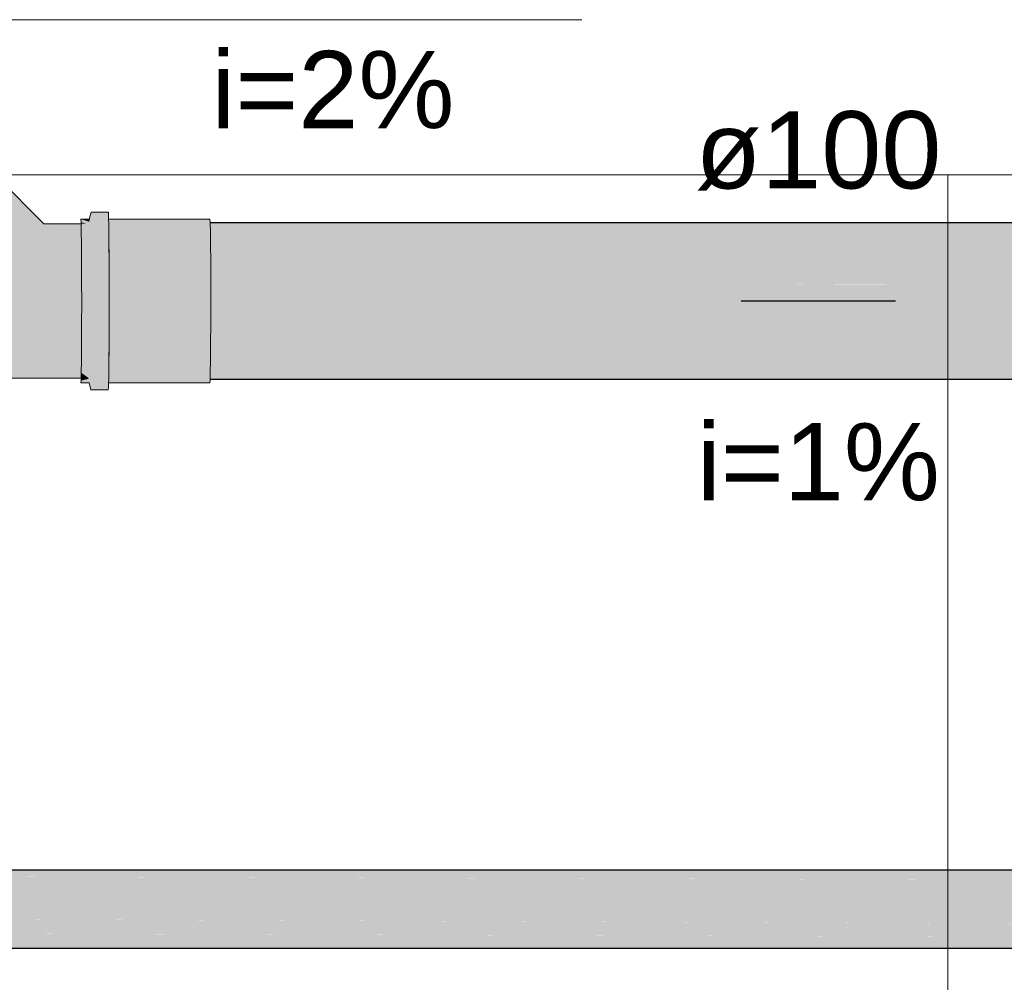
# Model space of a CAD drawing. Header units: millimetres. Extents: x 321 to 585, y -277 to 9.
# Tile 282 of 656: x 480.86 to 483.41, y -197.78 to -195.29. Entities that reach past the tile are written whole.
import ezdxf

# ---------------------------------------------------------------- set-up
doc = ezdxf.new("R2010")
doc.units = ezdxf.units.MM
doc.header["$MEASUREMENT"] = 0
doc.linetypes.add('NULL', pattern=[0])
for name, color, linetype, lineweight in [('CV-Condutos', 1, 'Continuous', 25), ('IFC-Elemento de mobília-Contorno', 152, 'Continuous', 5), ('IFC-Viga-Contorno', 66, 'Continuous', 5), ('TQ-Condutos', 3, 'Continuous', 25), ('TQ-Conexões', 9, 'Continuous', 18), ('TQ-Sentido conduto', 9, 'Continuous', 30), ('TQ-Textos conduto', 7, 'Continuous', 9)]:
    doc.layers.add(name, color=color, linetype=linetype, lineweight=lineweight)
doc.styles.add('Arial', font='arial.ttf')

msp = doc.modelspace()

# ---------------------------------------------------------------- hatches: boundary and pattern name
at = {"layer": 'CV-Condutos', "linetype": 'Continuous'}
for points in [[(488.8771, -197.4875), (479.5433, -197.4875), (488.8771, -197.5005), (488.8771, -197.4927)], [(488.8771, -197.5005), (479.5552, -197.4875), (479.5552, -197.5005)], [(488.8771, -197.5005), (479.5433, -197.5005), (488.8771, -197.5288), (488.8771, -197.5117)], [(488.8771, -197.5288), (479.5552, -197.5006), (479.5551, -197.5288)], [(488.8771, -197.5288), (479.5433, -197.5288), (488.8771, -197.5673), (488.8771, -197.544)], [(488.8771, -197.5673), (479.5551, -197.5288), (479.5551, -197.5673)], [(488.8771, -197.5839), (488.8771, -197.5673), (479.5433, -197.5673), (488.8771, -197.6094)], [(488.8771, -197.6094), (479.5551, -197.5673), (479.555, -197.6094)], [(488.8771, -197.6247), (488.8771, -197.6094), (479.5433, -197.6094), (488.8771, -197.6479)], [(479.555, -197.6479), (488.8771, -197.6479), (479.555, -197.6095), (479.5433, -197.6479)], [(488.8771, -197.6591), (488.8771, -197.6479), (479.5433, -197.6479), (488.8771, -197.6762)], [(488.8771, -197.6762), (479.555, -197.648), (479.5549, -197.6762)], [(488.8771, -197.6813), (488.8771, -197.6762), (479.5433, -197.6762), (488.8771, -197.6892)], [(488.8771, -197.6892), (479.5549, -197.6762), (479.5549, -197.6892)]]:
    msp.add_hatch(color=11, dxfattribs=at).paths.add_polyline_path(points)
at = {"layer": 'TQ-Condutos', "linetype": 'Continuous'}
for points in [[(485.2108, -195.8374), (481.3504, -195.813), (481.1895, -195.838), (481.3509, -195.838)], [(481.3503, -195.8119), (481.3504, -195.813), (485.1808, -195.8373), (485.1802, -195.8119)], [(481.3509, -195.838), (485.1807, -195.838), (485.1807, -195.8374)], [(481.3509, -195.838), (481.3509, -195.8403), (485.1814, -195.8929), (485.1807, -195.838)], [(485.1813, -195.8929), (481.3509, -195.8403), (481.1901, -195.8946), (481.3516, -195.8946), (485.1813, -195.8939)], [(481.352, -195.9717), (485.1816, -195.9708), (485.1816, -195.9694), (481.3515, -195.8976), (481.1905, -195.9718), (481.352, -195.9717), (481.3518, -195.9717)], [(481.3515, -195.8976), (485.1818, -195.9694), (485.1813, -195.8946), (481.3514, -195.8946)], [(481.3516, -195.8946), (485.1813, -195.8946), (485.1813, -195.8939)], [(485.1816, -196.0537), (481.3519, -195.9751), (481.1905, -196.0563), (481.3518, -196.0562)], [(481.3518, -195.9717), (481.3518, -195.9717), (481.352, -195.9717)], [(481.3518, -195.9751), (485.1816, -196.0537), (485.1817, -195.9718), (481.3518, -195.9718)], [(481.352, -195.9718), (485.1816, -195.9718), (485.1816, -195.9708)], [(485.1813, -196.1311), (481.352, -196.0593), (481.1901, -196.1335), (481.3514, -196.1334)], [(485.1816, -196.0537), (481.3519, -196.0562), (481.3518, -196.0562), (481.3519, -196.0562)], [(481.3518, -196.0562), (485.1816, -196.0552), (485.1816, -196.0537)], [(485.1816, -196.0552), (481.3519, -196.0562), (481.3518, -196.0563), (481.3519, -196.0563)], [(481.3518, -196.0563), (485.1816, -196.0563), (485.1816, -196.0552)], [(481.3519, -196.0562), (481.3518, -196.0562), (481.3518, -196.0563)], [(481.3519, -196.0562), (481.3518, -196.0562), (481.3518, -196.0562)], [(481.3518, -196.0593), (485.1813, -196.1311), (485.1819, -196.0563), (481.3518, -196.0563)], [(485.1807, -196.1883), (481.3516, -196.1357), (481.1895, -196.19), (481.3509, -196.1899)], [(481.3514, -196.1334), (485.1813, -196.1325), (485.1813, -196.1311)], [(481.3514, -196.1335), (485.1813, -196.1335), (485.1813, -196.1325)], [(481.3514, -196.1357), (485.1807, -196.1883), (485.1815, -196.1335), (481.3514, -196.1335)], [(481.3517, -196.1334), (481.3515, -196.1334), (481.3515, -196.1334)], [(481.3517, -196.1334), (481.3517, -196.1334), (481.3515, -196.1334)], [(485.1813, -196.1311), (481.3517, -196.1334), (481.3517, -196.1334)], [(485.1802, -196.2153), (481.351, -196.191), (481.1887, -196.2161), (481.3503, -196.2161)], [(481.3508, -196.191), (485.1802, -196.2153), (485.1808, -196.19), (481.3509, -196.19)], [(481.3509, -196.19), (485.1807, -196.1893), (485.1807, -196.1883)], [(481.3509, -196.19), (485.1807, -196.19), (485.1807, -196.1893)], [(481.351, -196.1899), (481.3509, -196.1899), (481.3509, -196.19)], [(481.351, -196.19), (481.351, -196.1899), (481.3509, -196.19)], [(485.1807, -196.1883), (481.351, -196.1899), (481.351, -196.19)], [(481.3503, -196.2161), (485.1802, -196.2161), (485.1802, -196.2153)]]:
    msp.add_hatch(color=73, dxfattribs=at).paths.add_polyline_path(points)
at = {"layer": 'TQ-Conexões', "linetype": 'Continuous'}
for points in [[(480.9787, -195.8141), (480.9225, -195.8164), (480.9161, -195.8167), (480.9229, -195.8168), (480.9161, -195.8167), (480.9136, -195.8141), (480.9135, -195.8141), (480.9136, -195.8141), (480.7736, -195.6675), (480.7714, -195.6704), (480.9071, -195.8141), (480.9121, -195.8193), (480.9251, -195.819), (480.979, -195.818), (480.9121, -195.8193), (480.7714, -195.6704), (480.7736, -195.6675), (480.7755, -195.6581), (480.7103, -195.5929), (480.7103, -195.593), (480.7077, -195.5958), (480.7734, -195.6608), (480.707, -195.5951), (480.7713, -195.6635), (480.6997, -195.6033), (480.7648, -195.6704), (480.7646, -195.6779), (480.7648, -195.6704), (480.6997, -195.6033), (480.7584, -195.6774), (480.6878, -195.6159), (480.7483, -195.6878), (480.7535, -195.6896), (480.7483, -195.6878), (480.6721, -195.632), (480.7259, -195.7108), (480.7383, -195.6982), (480.7259, -195.7108), (480.7391, -195.7046), (480.8876, -195.8302), (480.8998, -195.8247), (480.8876, -195.8302), (480.7391, -195.7046), (480.7259, -195.7108), (480.6538, -195.6506), (480.7135, -195.7234), (480.6341, -195.6705), (480.687, -195.7499), (480.7002, -195.7366), (480.687, -195.7499), (480.7038, -195.7402), (480.7221, -195.7218), (480.7038, -195.7402), (480.687, -195.7499), (480.6143, -195.6902), (480.6744, -195.7622), (480.6855, -195.7584), (480.6744, -195.7622), (480.5957, -195.7084), (480.6516, -195.7845), (480.6619, -195.7746), (480.6516, -195.7845), (480.5797, -195.7238), (480.6413, -195.7944), (480.5674, -195.7355), (480.6278, -195.807), (480.6345, -195.8007), (480.6278, -195.807), (480.6348, -195.807), (480.6421, -195.8004), (480.6535, -195.7896), (480.6683, -195.7752), (480.6609, -195.7824), (480.6535, -195.7896), (480.7047, -195.8308), (480.7239, -195.8347), (480.7652, -195.8406), (480.7239, -195.8347), (480.7047, -195.8308), (480.6535, -195.7896), (480.6478, -195.795), (480.6449, -195.7977), (480.6774, -195.8248), (480.6855, -195.8269), (480.6774, -195.8248), (480.6449, -195.7977), (480.6421, -195.8004), (480.6403, -195.802), (480.6384, -195.8037), (480.6366, -195.8053), (480.6357, -195.8062), (480.6472, -195.817), (480.631, -195.8179), (480.6294, -195.818), (480.6311, -195.818), (480.6294, -195.818), (480.6295, -195.819), (480.6315, -195.8188), (480.6491, -195.8176), (480.6315, -195.8188), (480.6295, -195.819), (480.6296, -195.8199), (480.6315, -195.8189), (480.6511, -195.8182), (480.6315, -195.8189), (480.6319, -195.8197), (480.632, -195.8198), (480.6531, -195.8188), (480.632, -195.8198), (480.6328, -195.8215), (480.632, -195.8198), (480.6319, -195.8197), (480.6315, -195.8189), (480.6296, -195.8199), (480.6297, -195.8219), (480.6329, -195.8218), (480.6612, -195.8208), (480.6329, -195.8218), (480.6297, -195.8219), (480.633, -195.822), (480.6297, -195.8219), (480.6298, -195.8271), (480.6352, -195.8266), (480.6693, -195.8228), (480.6298, -195.8271), (480.6299, -195.8324), (480.6302, -195.8429), (480.8082, -195.8429), (480.8505, -195.8396), (480.8691, -195.8348), (480.8505, -195.8396), (480.8082, -195.8429), (480.6302, -195.8429), (480.6304, -195.8592), (480.6306, -195.8754), (480.6307, -195.8965), (480.6309, -195.9175), (480.6252, -195.9418), (480.631, -195.9418), (480.6253, -195.9661), (480.6311, -195.9661), (480.6311, -195.9921), (480.6311, -196.018), (480.6311, -196.0438), (480.6311, -196.0696), (480.6252, -196.0936), (480.631, -196.0936), (480.6251, -196.1175), (480.6308, -196.1175), (480.6307, -196.1379), (480.6305, -196.1582), (480.6303, -196.1737), (480.9796, -196.1892), (481.0168, -196.1892), (481.0168, -196.1864), (481.0169, -196.1836), (481.017, -196.1786), (481.0172, -196.1582), (480.9801, -196.1582), (481.0172, -196.1582), (481.0172, -196.1545), (481.0172, -196.1508), (481.0173, -196.1443), (481.0175, -196.1175), (480.9804, -196.1175), (481.0175, -196.1175), (481.0177, -196.0783), (481.0177, -196.074), (481.0177, -196.0696), (480.9806, -196.0696), (481.0177, -196.0696), (481.0177, -196.0613), (481.0177, -196.0274), (481.0178, -196.0227), (481.0178, -196.018), (480.9807, -196.018), (481.0178, -196.018), (481.0178, -196.0097), (481.0177, -195.9756), (481.0177, -195.9708), (481.0177, -195.9661), (480.9806, -195.9661), (481.0177, -195.9661), (481.0176, -195.9263), (481.0175, -195.9219), (481.0175, -195.9175), (480.9804, -195.9175), (481.0175, -195.9175), (481.0175, -195.9107), (481.0173, -195.8831), (481.0173, -195.8793), (481.0172, -195.8754), (480.9801, -195.8754), (481.0173, -195.8754), (481.0169, -195.8488), (480.9797, -195.8429), (481.0169, -195.8488), (481.0169, -195.8458), (481.0169, -195.8429), (481.0168, -195.8343), (480.9795, -195.8324), (481.0168, -195.8343), (481.0166, -195.8257), (480.9792, -195.8219), (481.0166, -195.8257), (481.0165, -195.8238), (481.0165, -195.8219), (481.0164, -195.8187), (481.0164, -195.8155), (481.0163, -195.8149), (481.0163, -195.8141)], [(480.9201, -195.8141), (480.7736, -195.6675), (480.9161, -195.8167), (480.9787, -195.8141)], [(481.0423, -196.2376), (481.0427, -196.2315), (481.0873, -196.2155), (481.0878, -196.2153), (481.0873, -196.2153), (481.043, -196.214), (481.0878, -196.2153), (481.0687, -196.214), (481.0873, -196.2153), (481.0874, -196.2151), (481.0875, -196.2151), (481.0875, -196.2147), (481.0875, -196.214), (481.0875, -196.2138), (481.0874, -196.214), (481.0852, -196.214), (481.043, -196.2122), (481.0395, -196.214), (481.043, -196.2122), (481.0852, -196.214), (481.0874, -196.214), (481.0875, -196.2138), (481.0874, -196.2138), (481.0434, -196.193), (481.0878, -196.214), (481.0883, -196.1797), (481.0887, -196.1329), (481.0436, -196.1629), (481.0887, -196.1329), (481.0889, -196.0779), (481.089, -196.0186), (481.0442, -196.0584), (481.044, -196.0956), (481.0439, -196.1329), (481.044, -196.0956), (481.0442, -196.0584), (481.089, -196.0186), (481.0889, -195.959), (481.0442, -195.9786), (481.0442, -196.0185), (481.0392, -196.055), (481.0389, -196.1238), (481.0385, -196.1793), (481.0389, -196.1238), (481.0392, -196.055), (481.0442, -196.0185), (481.0442, -195.9786), (481.0889, -195.959), (481.0887, -195.9031), (481.0441, -195.9409), (481.0392, -195.9814), (481.0441, -195.9409), (481.0887, -195.9031), (481.0884, -195.8548), (481.0437, -195.872), (481.0439, -195.9031), (481.0437, -195.872), (481.039, -195.9116), (481.0437, -195.872), (481.0884, -195.8548), (481.0879, -195.8173), (481.0434, -195.841), (481.0879, -195.8173), (481.043, -195.8141), (481.0431, -195.8203), (481.0385, -195.8542), (481.0431, -195.8203), (481.043, -195.8141), (481.0875, -195.8173), (481.0879, -195.8173), (481.0875, -195.8172), (481.0878, -195.8173), (481.0879, -195.8173), (481.0878, -195.8141), (481.0876, -195.814), (481.0876, -195.8141), (481.0876, -195.814), (481.0874, -195.8141), (481.0795, -195.8141), (481.0427, -195.7997), (481.0385, -195.8141), (481.0421, -195.8019), (481.0427, -195.7997), (481.0415, -195.8019), (481.0427, -195.7997), (481.0874, -195.7933), (481.0868, -195.7843), (481.042, -195.7843), (481.0388, -195.8019), (481.0375, -195.809), (481.0354, -195.8083), (481.0352, -195.8091), (481.0354, -195.8083), (481.0157, -195.8019), (481.0162, -195.8102), (481.034, -195.8134), (481.0162, -195.8102), (481.0304, -195.8141), (481.0338, -195.8141), (481.0378, -195.8141), (481.0338, -195.8141), (481.0304, -195.8141), (481.0336, -195.8149), (481.0379, -195.8161), (481.0304, -195.8141), (481.0163, -195.8141), (481.0167, -195.8324), (481.0172, -195.867), (481.0175, -195.9116), (481.0177, -195.9632), (481.0178, -196.0183), (481.0177, -196.073), (481.0175, -196.1238), (481.0171, -196.167), (481.0167, -196.1999), (481.0378, -196.214), (481.0167, -196.1999), (481.0366, -196.214), (481.0167, -196.214), (481.0378, -196.2148), (481.0161, -196.22), (481.0156, -196.2262), (481.0371, -196.2262), (481.0419, -196.2438), (481.0867, -196.2438), (481.0873, -196.2371), (481.0427, -196.2315)], [(481.0375, -195.809), (481.042, -195.7843), (481.0372, -195.8019), (481.0157, -195.8019)], [(481.0165, -195.8103), (481.0162, -195.8102), (481.0163, -195.8141), (481.0165, -195.8141), (481.0304, -195.8141)], [(481.0874, -195.7933), (481.0869, -195.7933), (481.0862, -195.7934), (481.0427, -195.7997), (481.0868, -195.8018), (481.0871, -195.8018), (481.087, -195.798), (481.0871, -195.8018), (481.0875, -195.8019)], [(481.0495, -195.8019), (481.0875, -195.8019), (481.0427, -195.7997), (481.0483, -195.8019), (481.0878, -195.8141)], [(481.0876, -195.814), (481.0483, -195.8019), (481.0795, -195.8141)], [(481.0871, -195.8019), (481.0868, -195.8019), (481.0495, -195.8019), (481.0874, -195.8139), (481.0873, -195.8102), (481.0874, -195.8139), (481.0876, -195.814), (481.0878, -195.8141), (481.0875, -195.8019)], [(481.0795, -195.8141), (481.0874, -195.8141), (481.0874, -195.814)], [(481.0868, -195.8019), (481.3503, -195.8102), (481.3497, -195.8019)], [(481.1887, -195.8117), (481.0873, -195.8102), (481.1079, -195.8119), (481.1887, -195.8119), (481.2056, -195.8119)], [(481.2056, -195.8119), (481.1079, -195.8119), (481.3504, -195.8141), (481.3503, -195.8119), (481.0873, -195.8102)], [(481.1886, -195.8102), (481.0873, -195.8102), (481.1886, -195.8109), (481.3503, -195.8119), (481.3503, -195.8102)], [(481.1887, -195.8126), (481.1079, -195.8119), (481.1332, -195.8141), (481.0874, -195.8141), (481.189, -195.8211), (481.1889, -195.8188), (481.1887, -195.8141), (481.1889, -195.8188), (481.189, -195.8211), (481.0878, -195.8324), (481.0882, -195.867), (481.0886, -195.9116), (481.1903, -195.9116), (481.1901, -195.8944), (481.1898, -195.867), (481.1901, -195.8944), (481.1903, -195.9116), (481.3516, -195.9116), (481.3512, -195.867), (481.1896, -195.8458), (481.1895, -195.838), (481.1893, -195.8324), (481.1897, -195.8458), (481.3512, -195.867), (481.3508, -195.8324), (481.3504, -195.8141)], [(481.0874, -195.814), (481.0874, -195.8141), (481.0876, -195.814)], [(481.3503, -195.8102), (481.0875, -195.8019), (481.0877, -195.8102)], [(481.1332, -195.8141), (481.0877, -195.8102), (481.0878, -195.8141)], [(481.189, -195.8211), (481.0878, -195.8141), (481.0882, -195.8324)], [(481.0882, -195.8324), (481.0879, -195.8173), (481.0881, -195.8324)], [(481.1897, -195.8458), (481.1895, -195.838), (481.1896, -195.8458)], [(481.1902, -195.9116), (481.0886, -195.9116), (481.0888, -195.9632), (481.0888, -196.0183), (481.1904, -195.9632), (481.1903, -195.9316), (481.1904, -195.9632), (481.0888, -196.0183), (481.1907, -196.0183), (481.1906, -195.997), (481.1907, -196.0183), (481.3518, -196.0183), (481.3518, -195.9632), (481.3516, -195.9116)], [(481.0885, -196.1238), (481.1902, -196.1238), (481.3515, -196.1238), (481.3517, -196.073), (481.3518, -196.0183), (481.1906, -196.0183), (481.1905, -196.0394), (481.1904, -196.073), (481.1902, -196.1042), (481.1904, -196.073), (481.1905, -196.0394), (481.1906, -196.0183), (481.0888, -196.0183), (481.0888, -196.073)], [(481.3502, -196.22), (481.3503, -196.2161), (481.3507, -196.1999), (481.3512, -196.167), (481.1902, -196.167), (481.1897, -196.167), (481.3512, -196.167), (481.3515, -196.1238), (481.1902, -196.1238), (481.19, -196.1405), (481.1902, -196.1238), (481.0885, -196.1238), (481.0882, -196.167), (481.1896, -196.1797), (481.1898, -196.1797), (481.1892, -196.1999), (481.189, -196.2061), (481.1892, -196.1999), (481.1895, -196.19), (481.1898, -196.1797), (481.1896, -196.1798), (481.0877, -196.1999), (481.1889, -196.2077), (481.2991, -196.2161)], [(481.1898, -196.1797), (481.0882, -196.167), (481.0877, -196.1999)], [(480.9786, -196.214), (481.0163, -196.2135), (481.0163, -196.2129), (481.0164, -196.212), (481.0164, -196.2082), (481.0165, -196.2065), (481.0165, -196.2047), (481.0169, -196.1892), (480.9796, -196.1892), (480.6463, -196.1744), (480.639, -196.1892), (480.6463, -196.1744), (480.6303, -196.1737), (480.6301, -196.1892), (480.6299, -196.1987), (480.6388, -196.1897), (480.63, -196.1986), (480.63, -196.1987), (480.6343, -196.1988), (480.9792, -196.2082), (480.6299, -196.1987), (480.6296, -196.2082), (480.6238, -196.2082), (480.6294, -196.2106), (480.6286, -196.2102), (480.6284, -196.2107), (480.6272, -196.213), (480.6268, -196.214), (480.6291, -196.214)], [(480.9786, -196.214), (481.0163, -196.214), (481.0163, -196.2135)], [(481.0164, -196.22), (481.0378, -196.2148), (481.0165, -196.214), (481.0163, -196.214), (481.0161, -196.22)], [(481.0179, -196.2007), (481.0167, -196.1999), (481.0163, -196.214)], [(481.0163, -196.214), (481.0165, -196.214), (481.0167, -196.214), (481.0366, -196.214), (481.0179, -196.2007), (481.0165, -196.2124)], [(481.0873, -196.2371), (481.0875, -196.2262), (481.0878, -196.2153), (481.0876, -196.2154), (481.0873, -196.2155), (481.0872, -196.22), (481.0872, -196.2213), (481.0871, -196.2262), (481.087, -196.2294), (481.0871, -196.2262), (481.0872, -196.2213), (481.0872, -196.22), (481.0867, -196.2262), (481.0857, -196.2366), (481.0868, -196.237), (481.0857, -196.2366), (481.0867, -196.2262), (481.0872, -196.22), (481.0873, -196.2155), (481.0575, -196.2262), (481.0427, -196.2315), (481.0857, -196.2369), (481.0868, -196.2371)], [(481.0867, -196.2262), (481.3497, -196.2262), (481.3502, -196.22)], [(481.3502, -196.22), (481.1887, -196.2163), (481.1798, -196.2161), (481.0873, -196.2161), (481.1886, -196.2176), (481.0872, -196.22), (481.1886, -196.22)], [(481.0878, -196.2153), (481.0874, -196.2151), (481.0873, -196.2153)], [(481.2991, -196.2161), (481.2714, -196.214), (481.1889, -196.2077), (481.089, -196.2), (481.0878, -196.214), (481.1887, -196.214), (481.0874, -196.214), (481.1887, -196.215), (481.0874, -196.214), (481.1798, -196.2161), (481.1887, -196.2161)], [(481.0878, -196.214), (481.0875, -196.2138), (481.0875, -196.214)], [(481.0875, -196.2151), (481.0878, -196.2153), (481.0878, -196.214), (481.0875, -196.214), (481.0875, -196.2147)], [(481.3502, -196.22), (481.0877, -196.22), (481.0875, -196.2262)], [(481.1886, -196.2176), (481.0878, -196.2161), (481.0877, -196.22)], [(481.0879, -196.214), (481.0878, -196.2141), (481.0878, -196.2141)], [(481.0879, -196.214), (481.0878, -196.2141), (481.0878, -196.2153)], [(481.1798, -196.2161), (481.0879, -196.214), (481.0878, -196.2161)], [(481.0879, -196.213), (481.0879, -196.2126), (481.089, -196.2), (481.0882, -196.1999), (481.088, -196.1999), (481.088, -196.2039), (481.088, -196.2047), (481.0879, -196.2095), (481.088, -196.2088), (481.0879, -196.2095), (481.0879, -196.2099), (481.0879, -196.2115)], [(481.3502, -196.22), (481.2991, -196.2161), (481.1798, -196.2161)]]:
    msp.add_hatch(color=93, dxfattribs=at).paths.add_polyline_path(points)
at = {"layer": 'TQ-Sentido conduto', "linetype": 'Continuous'}
msp.add_hatch(color=7, dxfattribs=at).paths.add_polyline_path([(483.1242, -196.014), (482.8827, -195.9493), (482.8827, -196.0787)])

# ---------------------------------------------------------------- linework, layer by layer
at = {"layer": 'CV-Condutos'}
for p, q in [((488.8771, -197.4875), (479.5433, -197.4875)), ((479.5549, -197.6892), (488.8771, -197.6892))]:
    msp.add_line(p, q, dxfattribs=at)
at = {"layer": 'IFC-Elemento de mobília-Contorno', "color": 7, "lineweight": 5}
msp.add_line((478.1389, -195.6876), (483.6389, -195.6876), dxfattribs=at)
at = {"layer": 'IFC-Viga-Contorno', "color": 7, "lineweight": 5}
msp.add_line((483.2589, -201.4149), (483.2589, -195.6876), dxfattribs=at)
at = {"layer": 'TQ-Condutos'}
for p, q in [((485.1802, -195.8119), (481.3503, -195.8119)), ((481.3503, -196.2161), (485.1802, -196.2161))]:
    msp.add_line(p, q, dxfattribs=at)
at = {"layer": 'TQ-Conexões'}
for p, q in [((480.9201, -195.8141), (480.7736, -195.6675)), ((481.042, -195.7843), (481.0372, -195.8019)), ((481.0868, -195.7843), (481.042, -195.7843)), ((481.0874, -195.7933), (481.0868, -195.7843)), ((480.9787, -195.8141), (480.9201, -195.8141)), ((481.0163, -195.8141), (480.9787, -195.8141)), ((481.0372, -195.8019), (481.0157, -195.8019)), ((481.0157, -195.8019), (481.0162, -195.8102)), ((481.0162, -195.8102), (481.0163, -195.8141)), ((481.0163, -195.8141), (481.0167, -195.8324)), ((481.3497, -195.8019), (481.0868, -195.8019)), ((481.0875, -195.8019), (481.0874, -195.7933)), ((481.0878, -195.8141), (481.0875, -195.8019)), ((481.0879, -195.8173), (481.0878, -195.8141)), ((481.3503, -195.8102), (481.3497, -195.8019)), ((481.3503, -195.8119), (481.3503, -195.8102)), ((481.3504, -195.8141), (481.3503, -195.8119)), ((481.3508, -195.8324), (481.3504, -195.8141)), ((481.0167, -195.8324), (481.0172, -195.867)), ((481.0878, -195.8324), (481.0882, -195.867)), ((481.0884, -195.8548), (481.0879, -195.8173)), ((481.3512, -195.867), (481.3508, -195.8324)), ((481.0887, -195.9031), (481.0884, -195.8548)), ((481.0172, -195.867), (481.0175, -195.9116)), ((481.0882, -195.867), (481.0886, -195.9116)), ((481.3516, -195.9116), (481.3512, -195.867)), ((481.0175, -195.9116), (481.0177, -195.9632)), ((481.0886, -195.9116), (481.0888, -195.9632)), ((481.0889, -195.959), (481.0887, -195.9031)), ((481.3518, -195.9632), (481.3516, -195.9116)), ((481.0177, -195.9632), (481.0178, -196.0183)), ((481.0888, -195.9632), (481.0888, -196.0183)), ((481.089, -196.0186), (481.0889, -195.959)), ((481.3518, -196.0183), (481.3518, -195.9632)), ((481.0178, -196.0183), (481.0177, -196.073)), ((481.0888, -196.0183), (481.0888, -196.073)), ((481.3517, -196.073), (481.3518, -196.0183)), ((481.0889, -196.0779), (481.089, -196.0186)), ((481.0177, -196.073), (481.0175, -196.1238)), ((481.0888, -196.073), (481.0885, -196.1238)), ((481.0887, -196.1329), (481.0889, -196.0779)), ((481.3515, -196.1238), (481.3517, -196.073)), ((481.0175, -196.1238), (481.0171, -196.167)), ((481.0885, -196.1238), (481.0882, -196.167)), ((481.0883, -196.1797), (481.0887, -196.1329)), ((481.3512, -196.167), (481.3515, -196.1238)), ((481.0171, -196.167), (481.0167, -196.1999)), ((481.0882, -196.167), (481.0877, -196.1999)), ((481.3507, -196.1999), (481.3512, -196.167)), ((481.0878, -196.214), (481.0883, -196.1797)), ((480.6291, -196.214), (480.9786, -196.214)), ((480.9786, -196.214), (481.0163, -196.214)), ((481.0161, -196.22), (481.0156, -196.2262)), ((481.0163, -196.214), (481.0161, -196.22)), ((481.0167, -196.1999), (481.0163, -196.214)), ((481.0875, -196.2262), (481.0878, -196.2153)), ((481.0878, -196.2153), (481.0878, -196.214)), ((481.3497, -196.2262), (481.3502, -196.22)), ((481.3502, -196.22), (481.3503, -196.2161)), ((481.3503, -196.2161), (481.3507, -196.1999)), ((481.0156, -196.2262), (481.0371, -196.2262)), ((481.0371, -196.2262), (481.0419, -196.2438)), ((481.0419, -196.2438), (481.0867, -196.2438)), ((481.0867, -196.2262), (481.3497, -196.2262)), ((481.0867, -196.2438), (481.0873, -196.2371)), ((481.0873, -196.2371), (481.0875, -196.2262))]:
    msp.add_line(p, q, dxfattribs=at)
at = {"layer": 'TQ-Sentido conduto'}
msp.add_lwpolyline([(482.7242, -196.014), (483.1242, -196.014)], dxfattribs=at)
at = {"layer": 'TQ-Textos conduto'}
msp.add_lwpolyline([(480.5434, -195.2859), (481.1434, -195.2859), (482.3123, -195.2859)], dxfattribs=at)

# ---------------------------------------------------------------- texts
at = {"layer": 'TQ-Textos conduto', "linetype": 'NULL', "char_height": 0.2, "line_spacing_factor": 0.6, "style": 'Arial'}
for s, insert, width, attachment_point in [('i=2%', (481.3534, -195.5685), 1.257927, 7), ('ø100', (482.9242, -195.7282), 1.273476, 8), ('i=1%', (482.9242, -196.5319), 1.257927, 8)]:
    msp.add_mtext(s, dxfattribs=dict(at, insert=insert, width=width, attachment_point=attachment_point))

doc.saveas('drawing.dxf')
